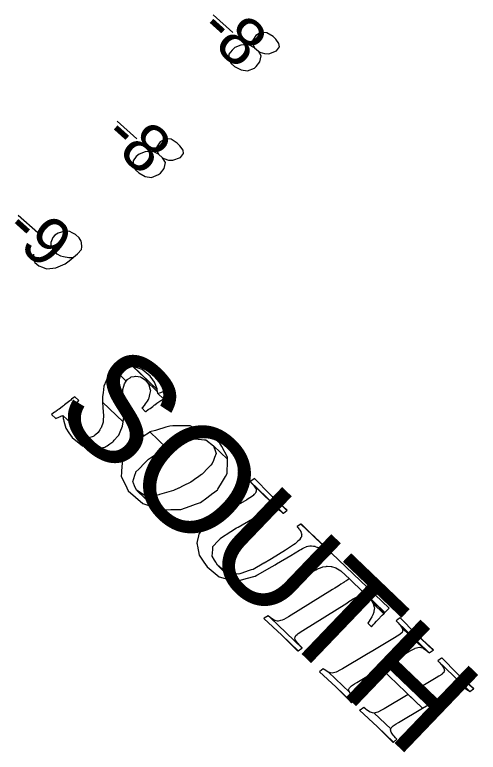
# Model space of a CAD drawing. Extents: x 3962991 to 3983549, y 181631 to 204078.
# Drawn here: x 3976129 to 3976454, y 191575 to 192092 of the extents above; entities that cross this region are included whole.
import ezdxf

# ---------------------------------------------------------------- set-up
doc = ezdxf.new("R2010")
doc.units = 0
for name, color, linetype in [('V-ANNO-MASK', 7, 'Continuous'), ('V-ANNO-MASK2', 7, 'Continuous'), ('V-RIVR-IDEN', 7, 'Continuous'), ('V-RIVR-RANG', 7, 'Continuous')]:
    doc.layers.add(name, color=color, linetype=linetype)

msp = doc.modelspace()

# ---------------------------------------------------------------- linework, layer by layer
at = {"layer": 'V-ANNO-MASK2'}
for p, q in [((3976268.1, 192091.64), (3976281.83, 192079.29)), ((3976200.96, 192017), (3976214.68, 192004.65)), ((3976131.56, 191951.37), (3976145.28, 191939.02))]:
    msp.add_line(p, q, dxfattribs=at)
for points in [[(3976296.97, 192068.51), (3976299.71, 192066.04), (3976300.67, 192065.53), (3976303.91, 192064.4), (3976307.09, 192064.38), (3976312.4, 192066.34), (3976314.5, 192069.07), (3976314.18, 192071.48), (3976311.97, 192074.54), (3976310, 192076.3), (3976305.75, 192079.06), (3976303.12, 192079.3), (3976300.18, 192078.4), (3976298, 192077.16), (3976295.75, 192073.87), (3976295.48, 192071.98), (3976296.97, 192068.51), (3976293.12, 192070.55), (3976287.54, 192070.26), (3976283.32, 192068.73), (3976281.36, 192066.94), (3976279.09, 192064.02), (3976279.09, 192060.47), (3976280.74, 192057.57), (3976283.09, 192055.45), (3976287.7, 192053.08), (3976292.03, 192052.38), (3976296.97, 192054.32), (3976298.23, 192055.32), (3976300.85, 192058.63), (3976301.75, 192062.79), (3976299.71, 192066.04)], [(3976229.82, 191993.87), (3976232.57, 191991.4), (3976233.53, 191990.89), (3976236.76, 191989.75), (3976239.94, 191989.74), (3976245.25, 191991.7), (3976247.35, 191994.42), (3976247.04, 191996.83), (3976244.82, 191999.89), (3976242.86, 192001.66), (3976238.6, 192004.42), (3976235.98, 192004.66), (3976233.04, 192003.75), (3976230.86, 192002.52), (3976228.61, 191999.22), (3976228.33, 191997.34), (3976229.82, 191993.87), (3976225.98, 191995.91), (3976220.39, 191995.61), (3976216.18, 191994.08), (3976214.22, 191992.3), (3976211.94, 191989.38), (3976211.94, 191985.83), (3976213.59, 191982.93), (3976215.94, 191980.81), (3976220.55, 191978.44), (3976224.89, 191977.73), (3976229.83, 191979.67), (3976231.08, 191980.68), (3976233.71, 191983.99), (3976234.61, 191988.15), (3976232.57, 191991.4)], [(3976142.35, 191923.93), (3976141.98, 191920.36), (3976143.21, 191918.18), (3976145.96, 191915.71), (3976148.62, 191914.73), (3976150.15, 191914.07), (3976151.66, 191913.77), (3976157.98, 191914.48), (3976164.37, 191917.25), (3976167.25, 191919.27), (3976173.15, 191924.25), (3976175.8, 191927.19), (3976176.07, 191929.07), (3976175.91, 191932.05), (3976175.68, 191932.97), (3976174.24, 191935.33), (3976171.69, 191937.62), (3976169.38, 191938.99), (3976167.66, 191939.83), (3976164.28, 191940.03), (3976159.5, 191938.65), (3976157.15, 191937.22), (3976155.74, 191935.65), (3976154.42, 191932.22), (3976154.33, 191930.54), (3976154.99, 191928.52), (3976156.82, 191925.81), (3976158.58, 191924.22), (3976161.27, 191922.87), (3976163.17, 191922.23), (3976166.93, 191921.68), (3976168.99, 191921.6), (3976170.11, 191921.66)]]:
    msp.add_lwpolyline(points, dxfattribs=at)
for points in [[(3976190.64, 191824), (3976190.62, 191820.34), (3976205.09, 191806.47), (3976205.57, 191809.7), (3976205.57, 191809.98), (3976205.56, 191809.99), (3976205.58, 191812.77), (3976205.27, 191818.16), (3976204.94, 191824.02), (3976204.91, 191827.42), (3976204.89, 191828.82), (3976204.89, 191829.13), (3976205.45, 191831.49), (3976205.87, 191833.17), (3976207.23, 191835.08), (3976199.29, 191842.68), (3976197.65, 191841.05), (3976196.58, 191840), (3976195.09, 191838.53), (3976194.92, 191838.37), (3976194.21, 191837.67), (3976193.17, 191835.3), (3976191.47, 191831.39), (3976190.93, 191826.8), (3976190.64, 191824.28)], [(3976200.57, 191843.23), (3976199.3, 191842.68), (3976207.23, 191835.08), (3976207.97, 191836.13), (3976208.34, 191836.38), (3976209.88, 191837.39), (3976210.72, 191837.94), (3976212.68, 191838.33), (3976213.69, 191838.52), (3976213.89, 191838.55), (3976217.15, 191837.94), (3976217.24, 191837.92), (3976217.9, 191837.51), (3976220.45, 191835.91), (3976229.13, 191827.6), (3976228.92, 191829.09), (3976211.92, 191845.38), (3976210.59, 191845.36), (3976209.71, 191845.35), (3976209.49, 191845.35), (3976209.42, 191845.35), (3976206.84, 191845.31), (3976206.61, 191845.3), (3976205.42, 191845.28), (3976203.77, 191844.59), (3976202.8, 191844.17), (3976201, 191843.4)], [(3976212.76, 191845.08), (3976211.92, 191845.37), (3976228.91, 191829.1), (3976228.83, 191829.68), (3976227.04, 191834.38), (3976225.93, 191835.89), (3976223.96, 191838.56), (3976223.96, 191838.57), (3976218.47, 191843.04), (3976217.73, 191843.3)], [(3976218.24, 191816.35), (3976218.08, 191816.19), (3976220.77, 191813.61), (3976220.95, 191813.75), (3976222.64, 191815.02), (3976223.86, 191815.93), (3976225.75, 191817.34), (3976226.77, 191818.12), (3976227.13, 191818.37), (3976227.12, 191818.38), (3976228.59, 191819.47), (3976229.42, 191820.02), (3976229.41, 191820.03), (3976230.8, 191820.96), (3976231.52, 191821.43), (3976231.52, 191821.44), (3976231.66, 191821.53), (3976233.2, 191822.56), (3976229.32, 191826.28), (3976229.31, 191826.36), (3976229.28, 191826.61), (3976229.27, 191826.62), (3976229.13, 191827.6), (3976220.44, 191835.92), (3976222.93, 191832.69), (3976223.02, 191832.38), (3976223.04, 191832.3), (3976224.04, 191828.83), (3976224.13, 191828.52), (3976223.92, 191827.56), (3976223.52, 191825.67), (3976223.28, 191824.54), (3976222.85, 191822.48), (3976222.6, 191822.12), (3976221.86, 191821.06), (3976220.54, 191819.12), (3976219.68, 191817.86)], [(3976229.37, 191826.3), (3976229.32, 191826.28), (3976233.2, 191822.56), (3976233.24, 191822.59), (3976233.38, 191822.68), (3976234.69, 191823.56), (3976235, 191823.77), (3976236.84, 191825), (3976233.95, 191827.76), (3976231.61, 191827.02), (3976231.21, 191826.89), (3976229.54, 191826.36)], [(3976157.04, 191813.22), (3976154.88, 191811.65), (3976157.83, 191808.82), (3976160.46, 191809.95), (3976161.11, 191810.24), (3976161.48, 191810.39), (3976161.5, 191810.4), (3976161.49, 191810.41), (3976162.81, 191810.97), (3976168.81, 191805.22), (3976168.5, 191806.46), (3976168.19, 191807.74), (3976168.62, 191811.1), (3976168.66, 191811.44), (3976168.77, 191812.31), (3976168.95, 191813.59), (3976170.08, 191815.69), (3976171.23, 191817.83), (3976171.65, 191818.62), (3976172.15, 191819.21), (3976174.02, 191821.42), (3976171.23, 191824.09), (3976168.95, 191822.27), (3976168.35, 191821.78), (3976167.67, 191821.24), (3976165.82, 191819.76), (3976164.02, 191818.31), (3976163.2, 191817.65), (3976162.62, 191817.23), (3976162.39, 191817.07), (3976160.14, 191815.45), (3976159.56, 191815.03), (3976159, 191814.62), (3976157.91, 191813.85), (3976157.89, 191813.83), (3976157.59, 191813.61)], [(3976175.86, 191796.11), (3976172.01, 191798.88), (3976184.12, 191787.28), (3976184.93, 191787.42), (3976184.92, 191787.43), (3976185.37, 191787.5), (3976185.4, 191787.5), (3976187.85, 191787.92), (3976188.72, 191788.07), (3976192.07, 191788.64), (3976192.3, 191788.8), (3976192.9, 191789.2), (3976193.79, 191789.79), (3976195.76, 191791.08), (3976197.77, 191792.4), (3976198.34, 191793.05), (3976198.85, 191793.63), (3976201.26, 191796.38), (3976201.93, 191797.13), (3976202.96, 191799.52), (3976204.64, 191803.41), (3976205.09, 191806.47), (3976190.61, 191820.35), (3976190.83, 191816.64), (3976191.19, 191810.79), (3976191.02, 191807.59), (3976190.95, 191806.27), (3976189.71, 191802.38), (3976189.29, 191801.72), (3976188.81, 191800.98), (3976187.54, 191798.96), (3976185.76, 191797.48), (3976184.95, 191796.82), (3976184.41, 191796.35), (3976184.11, 191796.27), (3976181.1, 191795.37), (3976180.32, 191795.14), (3976176.58, 191795.95), (3976176.54, 191795.96)], [(3976167.09, 191798.79), (3976169.35, 191795.45), (3976176.65, 191789.63), (3976178.4, 191789.08), (3976178.45, 191789.06), (3976184.12, 191787.28), (3976172.01, 191798.88), (3976170.37, 191801.37), (3976169.47, 191802.74), (3976169.42, 191802.82), (3976168.81, 191805.22), (3976162.81, 191810.97), (3976163.06, 191808.91), (3976163.07, 191808.87), (3976163.24, 191808.2), (3976163.57, 191806.97), (3976164.87, 191802.08), (3976164.89, 191802.03)], [(3976227.59, 191800.53), (3976223.82, 191799.38), (3976235.31, 191788.38), (3976238.77, 191789.82), (3976239.41, 191790.09), (3976245.48, 191792.61), (3976248.46, 191793.25), (3976250.32, 191793.64), (3976250.31, 191793.65), (3976252.84, 191794.19), (3976255.24, 191794.69), (3976259.79, 191794.2), (3976262.09, 191793.94), (3976263.02, 191793.84), (3976268.41, 191789.68), (3976278.14, 191780.36), (3976278.18, 191781.64), (3976274.1, 191789.2), (3976272.84, 191791.54), (3976272.83, 191791.55), (3976263.71, 191799.16), (3976257.39, 191801.57), (3976255.1, 191802.43), (3976253.36, 191803.09), (3976252.01, 191803.6), (3976249.97, 191803.6), (3976245.94, 191803.59), (3976243.02, 191803.59), (3976239.94, 191803.58), (3976237.69, 191803.57), (3976234.91, 191802.74), (3976228.29, 191800.74)], [(3976207.6, 191760.26), (3976208.53, 191758.26), (3976218.93, 191749.4), (3976226.49, 191746.72), (3976226.76, 191746.62), (3976214.28, 191758.58), (3976212.91, 191761.78), (3976212.18, 191763.48), (3976211.78, 191764.44), (3976213.28, 191769.16), (3976213.85, 191770.95), (3976214.01, 191771.43), (3976215.93, 191773.42), (3976220.15, 191777.76), (3976222.7, 191780.38), (3976222.78, 191780.43), (3976222.77, 191780.43), (3976225.59, 191782.24), (3976230.39, 191785.32), (3976234.83, 191788.17), (3976235.31, 191788.38), (3976223.82, 191799.39), (3976223.42, 191799.11), (3976219.08, 191796.16), (3976214.4, 191792.96), (3976211.66, 191791.09), (3976211.6, 191791.01), (3976209.55, 191787.91), (3976206.17, 191782.78), (3976204.62, 191780.42), (3976204.37, 191780.03), (3976204.24, 191777.83), (3976203.92, 191771.97), (3976203.89, 191771.43), (3976203.84, 191770.47), (3976203.74, 191768.68), (3976203.73, 191768.52)], [(3976219.82, 191755.16), (3976214.28, 191758.58), (3976226.75, 191746.63), (3976229.89, 191745.51), (3976231.56, 191744.91), (3976232.14, 191744.93), (3976238.5, 191745.01), (3976238.49, 191745.01), (3976240.89, 191745.04), (3976241.54, 191745.05), (3976245.5, 191745.1), (3976251.86, 191747.37), (3976255.71, 191748.75), (3976255.81, 191748.78), (3976259.23, 191750.01), (3976263.75, 191753.36), (3976267.94, 191756.45), (3976268.33, 191756.74), (3976271.13, 191758.81), (3976271.46, 191759.38), (3976274.61, 191764.71), (3976275.92, 191766.94), (3976276.75, 191768.32), (3976277.86, 191770.21), (3976277.93, 191772.94), (3976278.04, 191776.71), (3976278.09, 191778.61), (3976278.12, 191779.38), (3976278.14, 191780.36), (3976268.41, 191789.68), (3976268.85, 191788.25), (3976269.2, 191787.13), (3976270.07, 191784.35), (3976269.02, 191781.48), (3976268.27, 191779.4), (3976267.47, 191777.2), (3976266.39, 191776.07), (3976264.64, 191774.25), (3976260.48, 191769.9), (3976259.94, 191769.54), (3976257.05, 191767.55), (3976256.64, 191767.28), (3976252.32, 191764.31), (3976247.05, 191761.68), (3976243.96, 191760.14), (3976243.87, 191760.09), (3976240.41, 191758.35), (3976233.66, 191756.44), (3976230.57, 191755.56), (3976230.07, 191755.41), (3976228.2, 191754.87), (3976221.52, 191755.11), (3976220.91, 191755.13)], [(3976295.27, 191763.29), (3976296.36, 191762.12), (3976314.99, 191744.27), (3976315.54, 191743.87), (3976317.1, 191742.37), (3976317.12, 191742.39), (3976317.19, 191742.45), (3976293.9, 191764.76), (3976295, 191763.58)], [(3976293.94, 191764.78), (3976293.91, 191764.75), (3976317.19, 191742.45), (3976317.23, 191742.47), (3976319.63, 191744.29), (3976319.69, 191744.33), (3976307.88, 191755.65), (3976296.91, 191766.69), (3976296.57, 191766.48), (3976296.51, 191766.45)], [(3976261.5, 191708.3), (3976263.83, 191704.84), (3976272.24, 191698.01), (3976274.79, 191697.27), (3976282.58, 191695), (3976271.07, 191706.02), (3976270.14, 191707.67), (3976269.88, 191708.14), (3976269.03, 191709.64), (3976267.43, 191712.5), (3976267.74, 191717.15), (3976267.82, 191718.3), (3976267.88, 191719.12), (3976271.55, 191723.1), (3976272.45, 191724.06), (3976273.18, 191724.84), (3976273.25, 191724.93), (3976280.39, 191729.71), (3976280.5, 191729.78), (3976284.5, 191732.13), (3976285.56, 191732.74), (3976295.66, 191738.65), (3976295.65, 191738.66), (3976301.71, 191742.2), (3976302.73, 191742.8), (3976302.77, 191742.82), (3976303.93, 191743.51), (3976305.2, 191744.24), (3976306.2, 191744.82), (3976306.21, 191744.84), (3976306.57, 191744.98), (3976307.33, 191745.28), (3976307.58, 191745.36), (3976308.58, 191745.66), (3976309.08, 191745.81), (3976309.45, 191745.92), (3976309.68, 191745.93), (3976310.78, 191745.94), (3976311.04, 191745.95), (3976311.46, 191745.96), (3976311.66, 191745.95), (3976312.79, 191745.53), (3976312.78, 191745.54), (3976313, 191745.45), (3976313.54, 191745.25), (3976313.76, 191745.16), (3976314.44, 191744.67), (3976315, 191744.26), (3976296.35, 191762.13), (3976296.59, 191761.78), (3976296.87, 191761.35), (3976297.1, 191761), (3976297.67, 191760.14), (3976297.91, 191759.79), (3976298.08, 191758.96), (3976298.12, 191758.73), (3976298.23, 191758.22), (3976298.3, 191757.9), (3976297.94, 191757.18), (3976297.86, 191757.03), (3976297.71, 191756.71), (3976297.5, 191756.28), (3976296.84, 191755.65), (3976296.67, 191755.49), (3976296.14, 191754.97), (3976295.89, 191754.73), (3976295.87, 191754.72), (3976294.94, 191754.07), (3976293.77, 191753.24), (3976292.64, 191752.52), (3976292.6, 191752.5), (3976291.63, 191751.86), (3976285.62, 191748.26), (3976275.61, 191742.28), (3976274.56, 191741.65), (3976270.6, 191739.27), (3976270.48, 191739.2), (3976263.47, 191734.3), (3976263.38, 191734.23), (3976262.49, 191733.6), (3976261.68, 191732.55), (3976258.36, 191728.25), (3976257.97, 191727.73), (3976257.74, 191726.72), (3976256.84, 191722.65), (3976256.59, 191721.56), (3976256.76, 191720.71), (3976256.82, 191720.43), (3976257, 191719.51), (3976258.29, 191713.08)], [(3976319.96, 191744.54), (3976307.88, 191755.65), (3976319.69, 191744.33)], [(3976275.86, 191702.2), (3976271.07, 191706.02), (3976282.57, 191695.01), (3976283.71, 191694.67), (3976283.88, 191694.72), (3976284.45, 191694.87), (3976285.53, 191695.16), (3976289.56, 191696.24), (3976290.56, 191696.52), (3976291.28, 191696.71), (3976297.39, 191698.34), (3976298.58, 191699.03), (3976299.55, 191699.58), (3976299.65, 191699.64), (3976307.26, 191703.96), (3976307.25, 191703.97), (3976307.38, 191704.04), (3976311.42, 191706.33), (3976312.49, 191706.94), (3976322.5, 191712.94), (3976322.49, 191712.94), (3976328.5, 191716.54), (3976329.51, 191717.14), (3976329.5, 191717.14), (3976329.55, 191717.16), (3976330.73, 191717.83), (3976332.01, 191718.55), (3976333.18, 191718.98), (3976333.2, 191718.98), (3976333.55, 191719.12), (3976334.34, 191719.4), (3976334.58, 191719.49), (3976335.77, 191719.61), (3976336.36, 191719.67), (3976336.81, 191719.71), (3976337.02, 191719.73), (3976338.39, 191719.49), (3976338.71, 191719.43), (3976339.25, 191719.33), (3976339.57, 191719.21), (3976340.71, 191718.78), (3976340.92, 191718.7), (3976341.47, 191718.49), (3976341.74, 191718.36), (3976342.08, 191718.19), (3976342.34, 191718.06), (3976342.61, 191717.93), (3976342.69, 191717.89), (3976342.95, 191717.76), (3976343.09, 191717.69), (3976345.15, 191719.84), (3976337.57, 191727.11), (3976336.27, 191728.45), (3976329.5, 191734.93), (3976329.45, 191734.89), (3976326.93, 191733.18), (3976326.89, 191733.15), (3976326.82, 191733.1), (3976326.96, 191732.92), (3976327.56, 191732.23), (3976328.15, 191731.53), (3976328.47, 191731.07), (3976328.72, 191730.7), (3976329.36, 191729.78), (3976329.42, 191729.59), (3976329.77, 191728.6), (3976329.87, 191728.32), (3976330.08, 191727.7), (3976330.05, 191727.48), (3976329.91, 191726.54), (3976329.89, 191726.35), (3976329.83, 191725.93), (3976329.57, 191725.55), (3976329.08, 191724.76), (3976328.95, 191724.57), (3976328.54, 191723.92), (3976328.28, 191723.7), (3976328.26, 191723.68), (3976327.44, 191722.94), (3976326.4, 191721.98), (3976325.43, 191721.11), (3976325.4, 191721.08), (3976324.44, 191720.43), (3976318.72, 191716.56), (3976308.82, 191710.46), (3976307.78, 191709.82), (3976303.73, 191707.53), (3976303.6, 191707.47), (3976295.98, 191703.16), (3976295.87, 191703.1), (3976294.72, 191702.72), (3976293.3, 191702.26), (3976287.49, 191700.33), (3976286.81, 191700.1), (3976285.87, 191699.78), (3976279.75, 191700.7), (3976278.11, 191700.95), (3976277.25, 191701.08)], [(3976329.5, 191734.93), (3976329.45, 191734.89), (3976337.57, 191727.11), (3976336.27, 191728.45), (3976329.79, 191735.12)], [(3976339.24, 191725.6), (3976337.57, 191727.11), (3976345.15, 191719.84), (3976345.2, 191719.89), (3976345.37, 191720.07)], [(3976336.9, 191705.71), (3976335.33, 191704.76), (3976338.27, 191701.95), (3976339.92, 191702.82), (3976341.13, 191703.46), (3976343.36, 191704.28), (3976344.94, 191704.84), (3976347.12, 191705.24), (3976347.78, 191705.37), (3976347.83, 191705.38), (3976347.92, 191705.39), (3976350.61, 191705.24), (3976350.96, 191705.21), (3976353.87, 191704.34), (3976353.96, 191704.29), (3976357.53, 191702.06), (3976357.82, 191701.89), (3976363.53, 191696.51), (3976373.47, 191686.98), (3976373.61, 191687.07), (3976388.37, 191672.93), (3976391.36, 191675.89), (3976350.99, 191714.57), (3976347.36, 191712.21), (3976347.22, 191712.13), (3976347.17, 191712.09), (3976347.11, 191712.05), (3976346.37, 191711.57), (3976346.34, 191711.56), (3976345.15, 191710.78), (3976344.95, 191710.65), (3976343.45, 191709.67), (3976343.39, 191709.63), (3976343.35, 191709.61), (3976342.86, 191709.32), (3976341.27, 191708.36), (3976339.94, 191707.55), (3976338.04, 191706.41)], [(3976308.59, 191669.04), (3976307.92, 191669.49), (3976330.3, 191648.05), (3976330.42, 191648.13), (3976328.96, 191649.59), (3976327.13, 191651.69), (3976326.44, 191652.63), (3976325.61, 191653.78), (3976325.27, 191655.26), (3976325.4, 191655.55), (3976326.01, 191656.86), (3976326.79, 191657.56), (3976327.66, 191658.32), (3976330.82, 191660.3), (3976361.62, 191679.58), (3976363.18, 191680.54), (3976364.31, 191681.25), (3976366.17, 191682.42), (3976367.49, 191683.24), (3976369.06, 191684.22), (3976369.54, 191684.52), (3976369.58, 191684.54), (3976369.63, 191684.59), (3976371.16, 191685.54), (3976371.36, 191685.67), (3976372.57, 191686.42), (3976372.6, 191686.43), (3976373.35, 191686.91), (3976373.42, 191686.94), (3976373.41, 191686.95), (3976373.47, 191686.98), (3976363.53, 191696.51), (3976363.46, 191696.48), (3976363.4, 191696.44), (3976362.65, 191695.97), (3976362.63, 191695.95), (3976361.41, 191695.2), (3976361.21, 191695.08), (3976359.68, 191694.12), (3976359.62, 191694.08), (3976359.58, 191694.06), (3976359.1, 191693.76), (3976357.53, 191692.78), (3976356.21, 191691.97), (3976354.34, 191690.8), (3976353.21, 191690.09), (3976351.66, 191689.12), (3976320.81, 191669.89), (3976317.45, 191668.11), (3976316.37, 191667.53), (3976315.17, 191667.23), (3976313.62, 191666.83), (3976313.07, 191666.95), (3976311.52, 191667.27), (3976311.06, 191667.37), (3976310.05, 191668.06), (3976308.81, 191668.89)], [(3976377.34, 191683.18), (3976378.46, 191682.01), (3976388.15, 191672.73), (3976388.21, 191672.77), (3976388.37, 191672.93), (3976373.61, 191687.07)], [(3976378.46, 191682.02), (3976380.11, 191679.23), (3976387.54, 191672.12), (3976388.15, 191672.73)], [(3976377.42, 191666.89), (3976376.41, 191665.41), (3976378.95, 191662.97), (3976380.15, 191664.28), (3976381.02, 191665.24), (3976382.46, 191666.82), (3976383.48, 191667.92), (3976384.69, 191669.24), (3976385.06, 191669.65), (3976385.09, 191669.68), (3976385.14, 191669.73), (3976386.38, 191670.96), (3976386.54, 191671.12), (3976387.53, 191672.1), (3976387.54, 191672.12), (3976380.11, 191679.24), (3976380.12, 191679.19), (3976380.85, 191676.58), (3976380.97, 191676.15), (3976380.71, 191673.97), (3976380.7, 191673.89), (3976380.69, 191673.84), (3976380.61, 191673.15), (3976379.86, 191671.39), (3976379.24, 191669.91), (3976378.1, 191668.03)], [(3976303.81, 191668.93), (3976303.57, 191668.75), (3976316.21, 191657.05), (3976327.65, 191646.09), (3976330.19, 191647.97), (3976330.31, 191648.04), (3976307.92, 191669.5), (3976306.48, 191670.68)], [(3976396.23, 191667.03), (3976397.21, 191666.06), (3976419.43, 191644.78), (3976419.45, 191644.79)], [(3976398.66, 191668.92), (3976396.24, 191667.02), (3976419.45, 191644.79), (3976422.05, 191646.51), (3976409.8, 191658.25), (3976398.99, 191669.17)], [(3976398.99, 191664.04), (3976400.32, 191662.08), (3976415.08, 191647.94), (3976417.54, 191646.27), (3976417.99, 191645.97), (3976418.95, 191645.18), (3976419.43, 191644.78), (3976397.2, 191666.07), (3976397.56, 191665.66), (3976398.27, 191664.86)], [(3976350.36, 191630.75), (3976348.93, 191631.05), (3976363.44, 191617.15), (3976362.93, 191618.71), (3976363.16, 191619.34), (3976363.47, 191620.14), (3976364.64, 191621.26), (3976364.91, 191621.51), (3976366.94, 191622.87), (3976368.74, 191623.94), (3976385.51, 191633.94), (3976414.76, 191605.91), (3976419.22, 191608.56), (3976390.01, 191636.54), (3976405.11, 191645.56), (3976406.98, 191646.57), (3976409.2, 191647.75), (3976409.54, 191647.92), (3976411.38, 191648.4), (3976412.29, 191648.63), (3976413.42, 191648.39), (3976414.86, 191648.09), (3976415.08, 191647.94), (3976400.31, 191662.09), (3976400.34, 191661.99), (3976400.87, 191660.42), (3976400.62, 191659.8), (3976400.32, 191658.99), (3976399.15, 191657.88), (3976398.89, 191657.63), (3976396.86, 191656.27), (3976395.05, 191655.2), (3976379.93, 191646.2), (3976375.47, 191643.55), (3976358.69, 191633.57), (3976356.8, 191632.58), (3976354.58, 191631.4), (3976354.25, 191631.21), (3976352.4, 191630.75), (3976351.5, 191630.51)], [(3976316.21, 191657.05), (3976327.41, 191645.91), (3976327.65, 191646.09)], [(3976422.35, 191646.7), (3976409.8, 191658.25), (3976422.05, 191646.51)], [(3976427.9, 191640.91), (3976425.49, 191639.01), (3976447.78, 191617.65), (3976450.31, 191619.44), (3976439.05, 191630.23), (3976428.24, 191641.15)], [(3976424.29, 191627.18), (3976409.18, 191618.18), (3976419.22, 191608.56), (3976434.35, 191617.54), (3976436.23, 191618.55), (3976438.44, 191619.73), (3976438.79, 191619.91), (3976440.62, 191620.38), (3976441.54, 191620.61), (3976442.67, 191620.37), (3976444.1, 191620.07), (3976444.32, 191619.92), (3976446.82, 191618.22), (3976447.27, 191617.92), (3976447.72, 191617.61), (3976447.76, 191617.64), (3976447.78, 191617.65), (3976425.48, 191639.01), (3976426.45, 191638.05), (3976426.81, 191637.64), (3976427.52, 191636.84), (3976428.23, 191636.03), (3976429.56, 191634.06), (3976429.59, 191633.97), (3976430.11, 191632.4), (3976429.87, 191631.79), (3976429.56, 191630.98), (3976428.39, 191629.87), (3976428.13, 191629.61), (3976426.1, 191628.25)], [(3976342.71, 191631.7), (3976342.43, 191631.49), (3976353.99, 191620.89), (3976365.12, 191610.22), (3976367.55, 191612.11), (3976366.58, 191613.07), (3976365.51, 191614.29), (3976364.8, 191615.09), (3976363.48, 191617.05), (3976363.44, 191617.15), (3976348.93, 191631.06), (3976348.71, 191631.21), (3976346.29, 191632.83), (3976345.85, 191633.12), (3976345.18, 191633.57), (3976345.17, 191633.56)], [(3976450.59, 191619.64), (3976439.05, 191630.23), (3976450.31, 191619.44)], [(3976362.99, 191611.79), (3976364.8, 191609.96), (3976364.85, 191610.01), (3976365.12, 191610.22), (3976353.99, 191620.89)], [(3976381.63, 191602.74), (3976380.73, 191602.51), (3976392.39, 191591.34), (3976392.7, 191592.14), (3976393.87, 191593.26), (3976394.14, 191593.5), (3976396.16, 191594.86), (3976397.96, 191595.94), (3976414.76, 191605.91), (3976404.71, 191615.54), (3976387.91, 191605.57), (3976386.03, 191604.57), (3976383.81, 191603.39), (3976383.48, 191603.21)], [(3976370.96, 191604.63), (3976370.67, 191604.43), (3976383.22, 191592.88), (3976394.35, 191582.22), (3976396.78, 191584.11), (3976395.81, 191585.07), (3976394.74, 191586.28), (3976394.03, 191587.09), (3976392.7, 191589.05), (3976392.67, 191589.15), (3976392.15, 191590.71), (3976392.39, 191591.34), (3976380.72, 191602.52), (3976379.59, 191602.75), (3976378.16, 191603.05), (3976377.93, 191603.2), (3976375.47, 191604.87), (3976375.03, 191605.17), (3976373.59, 191606.36), (3976373.57, 191606.35)], [(3976392.22, 191583.79), (3976394.03, 191581.96), (3976394.08, 191582.01), (3976394.35, 191582.22), (3976383.22, 191592.88)]]:
    msp.add_lwpolyline(points, close=True, dxfattribs=at)

# ---------------------------------------------------------------- texts
at = {"layer": 'V-ANNO-MASK'}
for s, height, rotation, p in [('-8', 33.5, 318.0271, (3976256.81, 192079.09)), ('-8', 33.5, 318.0271, (3976189.67, 192004.45)), ('-9', 33.5, 318.0271, (3976120.27, 191938.82)), ('SOUTH', 75, 316.227, (3976154.27, 191812.23))]:
    msp.add_text(s, height=height, rotation=rotation, dxfattribs=at).set_placement(p)
at = {"layer": 'V-RIVR-IDEN'}
msp.add_text('SOUTH', height=75, rotation=316.227, dxfattribs=at).set_placement((3976154.27, 191812.23))
at = {"layer": 'V-RIVR-RANG'}
for s, p in [('-8', (3976256.81, 192079.09)), ('-8', (3976189.67, 192004.45)), ('-9', (3976120.27, 191938.82))]:
    msp.add_text(s, height=33.5, rotation=318.0271, dxfattribs=at).set_placement(p)

doc.saveas('drawing.dxf')
